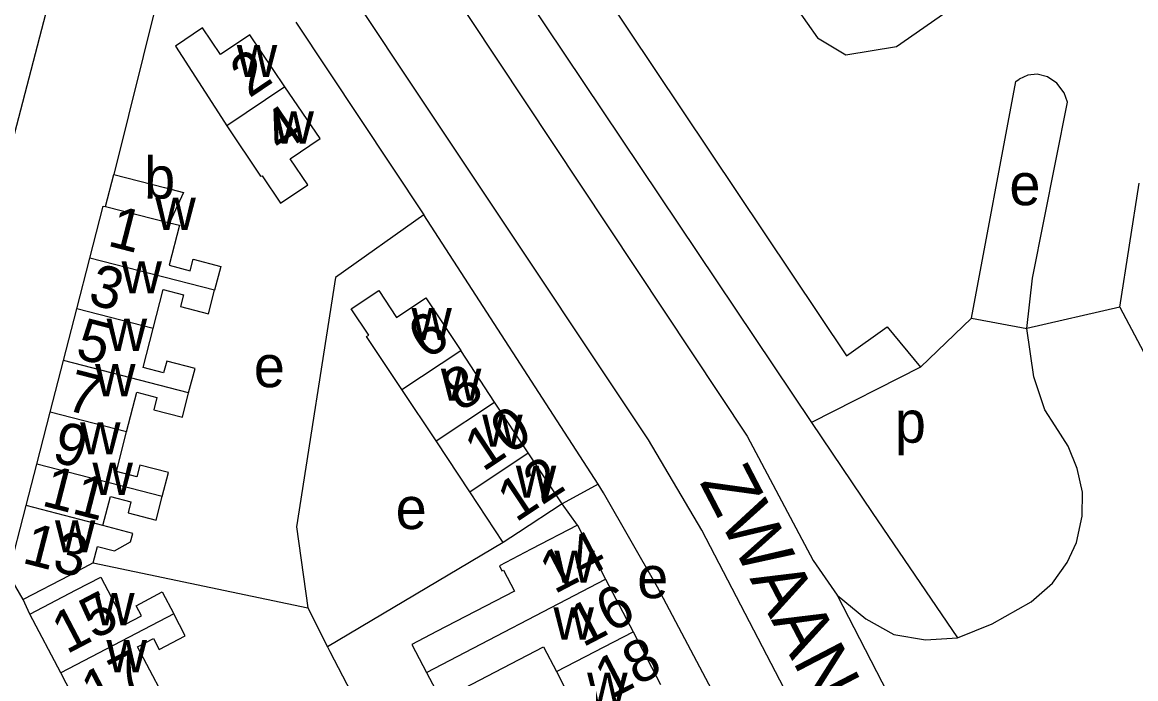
# Model space of a CAD drawing. Extents: x 158356 to 159894, y 383831 to 385260.
# Drawn here: x 159379.2 to 159485.7, y 384387 to 384449.8 of the extents above; entities that cross this region are included whole.
import ezdxf

# ---------------------------------------------------------------- set-up
doc = ezdxf.new("R2010")
doc.units = 0
for name, color, linetype in [('BLT_Basislijn', 7, 'Continuous'), ('BLT_Bebouwing', 7, 'Continuous'), ('BLT_Centroide', 7, 'Continuous'), ('BLT_Huisnummer', 7, 'Continuous'), ('BLT_Huisnummer_ tussenligend', 7, 'Continuous'), ('BLT_Onderverdeling_panden', 7, 'Continuous'), ('BLT_Straatnaam', 7, 'Continuous'), ('BLT_Vlakafsluiter', 7, 'Continuous')]:
    doc.layers.add(name, color=color, linetype=linetype)

msp = doc.modelspace()

# ---------------------------------------------------------------- linework, layer by layer
at = {"layer": 'BLT_Basislijn'}
for p, q in [((159395.52, 384499.75), (159454.74, 384411.48)), ((159382.91, 384456.26), (159376.56, 384431.88)), ((159392.88, 384454.89), (159387.97, 384435.21)), ((159405.38, 384449.78), (159417.63, 384431.34)), ((159484.22, 384422.53), (159486.07, 384434.39)), ((159434.31, 384405.59), (159417.63, 384431.34)), ((159484.22, 384422.53), (159475.33, 384420.48)), ((159484.22, 384422.53), (159487.89, 384415.61)), ((159465.15, 384416.79), (159470.04, 384421.47)), ((159470.04, 384421.47), (159475.33, 384420.48)), ((159465.15, 384416.79), (159454.74, 384411.48)), ((159434.31, 384405.59), (159430.86, 384403.7)), ((159432.34, 384401.66), (159430.86, 384403.7)), ((159425.24, 384399.99), (159408.42, 384390.03)), ((159386, 384398.05), (159406.55, 384393.75)), ((159379.95, 384393.16), (159379.31, 384394.55)), ((159406.55, 384393.75), (159408.42, 384390.03))]:
    msp.add_line(p, q, dxfattribs=at)
for points in [[(159476.29, 384336.47), (159467.84, 384354.16), (159459.96, 384370.94), (159444.22, 384401.18), (159439.12, 384409.82), (159405.78, 384459.91), (159379.56, 384494.51), (159361.43, 384512.52)], [(159409.74, 384500), (159414.36, 384492.83), (159433.65, 384463.85), (159429.26, 384460.91), (159458.09, 384417.86), (159461.96, 384420.65), (159465.15, 384416.79)], [(159408.73, 384470.2), (159448.57, 384410.17), (159454.89, 384398.29), (159457.18, 384394.95)], [(159470.04, 384421.47), (159474.28, 384444.11), (159474.61, 384444.32)], [(159475.33, 384420.48), (159475.87, 384425.29), (159479.21, 384442.12), (159478.91, 384443.02), (159478.21, 384443.94), (159477.3, 384444.56), (159476.32, 384444.82), (159475.42, 384444.72), (159474.61, 384444.32)], [(159417.63, 384431.34), (159409.17, 384425.35), (159405.46, 384401.49), (159406.55, 384393.75)], [(159475.73, 384394.32), (159477.8, 384396.12), (159479.2, 384398.08), (159480.08, 384400), (159480.61, 384402.52), (159480.64, 384404.83), (159480.16, 384407.09), (159479.29, 384409.23), (159478.05, 384411.18), (159477.05, 384412.71), (159476.01, 384415.84), (159475.33, 384420.48)], [(159454.74, 384411.48), (159460.52, 384402.86), (159468.69, 384390.89)], [(159446.66, 384383.13), (159439.98, 384395.74), (159434.84, 384404.77), (159434.31, 384405.59)], [(159457.18, 384394.95), (159459.93, 384392.7), (159462.61, 384391.21), (159465.63, 384390.7), (159468.69, 384390.89)], [(159468.69, 384390.89), (159472.02, 384392.21), (159475.73, 384394.32)], [(159408.42, 384390.03), (159408.65, 384389.59), (159418.33, 384370.96)]]:
    msp.add_lwpolyline(points, dxfattribs=at)
msp.add_lwpolyline([(159474.4, 384472.1), (159450.37, 384455.33), (159455.3, 384448.27), (159458, 384446.65), (159462.86, 384447.46), (159479.92, 384459.35), (159482.93, 384463.41), (159484.23, 384466.53), (159483.33, 384469.59), (159481.27, 384471.44), (159477.91, 384472.2)], close=True, dxfattribs=at)
at = {"layer": 'BLT_Bebouwing'}
for p, q in [((159384.43, 384422.35), (159385.68, 384427.22)), ((159383.16, 384417.4), (159384.43, 384422.35)), ((159424.41, 384413.44), (159421.16, 384418.36)), ((159381.89, 384412.48), (159383.16, 384417.4)), ((159427.63, 384408.57), (159424.41, 384413.44)), ((159380.61, 384407.51), (159381.89, 384412.48)), ((159422.02, 384404.86), (159418.8, 384409.73)), ((159430.86, 384403.7), (159427.63, 384408.57)), ((159379.59, 384403.54), (159380.61, 384407.51)), ((159425.24, 384399.99), (159422.02, 384404.86)), ((159432.34, 384401.66), (159435.02, 384396.51)), ((159435.02, 384396.51), (159437.65, 384391.47)), ((159382.9, 384387.52), (159379.95, 384393.16)), ((159437.65, 384391.47), (159440.27, 384386.42)), ((159385.8, 384381.99), (159382.9, 384387.52))]:
    msp.add_line(p, q, dxfattribs=at)
for points in [[(159404.35, 384443.61), (159401, 384448.58), (159398.18, 384446.68), (159396.47, 384449.23), (159393.87, 384447.48), (159398.26, 384440.66), (159398.79, 384439.86)], [(159398.79, 384439.86), (159402.02, 384435.05), (159402.17, 384435.08), (159403.93, 384432.47), (159406.53, 384434.22), (159404.85, 384436.71), (159407.7, 384438.64), (159404.35, 384443.61)], [(159387.18, 384432.15), (159387.97, 384435.21)], [(159387.97, 384435.21), (159392.81, 384433.97), (159394.64, 384433.49), (159393.29, 384430.6)], [(159385.68, 384427.22), (159386.96, 384432.18), (159387.18, 384432.15)], [(159393.29, 384430.6), (159394.25, 384430.35), (159393.26, 384426.53), (159395.27, 384426.01), (159395.56, 384427.11), (159398.21, 384426.42), (159397.62, 384424.15)], [(159391.73, 384420.47), (159392.69, 384424.2), (159394.63, 384423.7), (159394.34, 384422.57), (159397.04, 384421.88), (159397.62, 384424.15)], [(159415.52, 384414.63), (159412.16, 384419.71), (159412.36, 384419.84), (159410.68, 384422.37), (159413.32, 384424.11), (159415.02, 384421.54), (159417.83, 384423.4), (159421.16, 384418.36)], [(159395.13, 384414.32), (159395.74, 384416.65), (159393.03, 384417.34), (159392.74, 384416.23), (159390.77, 384416.74), (159391.73, 384420.47)], [(159389.2, 384410.59), (159390.18, 384414.38), (159392.1, 384413.88), (159391.8, 384412.69), (159394.53, 384411.99), (159395.13, 384414.32)], [(159418.8, 384409.73), (159415.52, 384414.63)], [(159392.6, 384404.42), (159393.19, 384406.69), (159390.46, 384407.39), (159390.18, 384406.3), (159388.23, 384406.81), (159389.2, 384410.59)], [(159386.93, 384401.63), (159387.64, 384404.39), (159389.6, 384403.89), (159389.33, 384402.83), (159392.02, 384402.14), (159392.6, 384404.42)], [(159430.86, 384403.7), (159426.68, 384400.95), (159425.24, 384399.99)], [(159379.31, 384394.55), (159377.89, 384396.96), (159379.59, 384403.54)], [(159386, 384398.05), (159386.41, 384399.63), (159388.03, 384399.21), (159389.56, 384400.07), (159389.78, 384400.88), (159386.93, 384401.63)], [(159432.34, 384401.66), (159427.9, 384399.35), (159424.87, 384397.76), (159425.11, 384397.3), (159425.25, 384397.37), (159426.3, 384395.35), (159418.86, 384391.48)], [(159386, 384398.05), (159383.74, 384396.86), (159379.31, 384394.55)], [(159379.95, 384393.16), (159384.38, 384395.48), (159386.72, 384396.7), (159389.09, 384392.18), (159390.61, 384392.98), (159390.1, 384393.95), (159392.61, 384395.27), (159393.7, 384393.17)], [(159392.59, 384385.55), (159390.25, 384390.02), (159391.77, 384390.81), (159392.32, 384389.77), (159394.8, 384391.07), (159393.7, 384393.17)], [(159418.86, 384391.48), (159416.5, 384390.25), (159417.9, 384387.57)], [(159417.9, 384387.57), (159419.29, 384384.91), (159425.21, 384388), (159429.08, 384390.02), (159430.32, 384387.65)], [(159430.32, 384387.65), (159431.55, 384385.28), (159427.73, 384383.28), (159421.76, 384380.17), (159423.17, 384377.46)]]:
    msp.add_lwpolyline(points, dxfattribs=at)
at = {"layer": 'BLT_Onderverdeling_panden'}
for p, q in [((159404.35, 384443.61), (159398.79, 384439.86)), ((159387.18, 384432.15), (159393.29, 384430.6)), ((159397.62, 384424.15), (159385.68, 384427.22)), ((159391.73, 384420.47), (159384.43, 384422.35)), ((159415.52, 384414.63), (159421.16, 384418.36)), ((159395.13, 384414.32), (159383.16, 384417.4)), ((159418.8, 384409.73), (159424.41, 384413.44)), ((159389.2, 384410.59), (159381.89, 384412.48)), ((159422.02, 384404.86), (159427.63, 384408.57)), ((159392.6, 384404.42), (159380.61, 384407.51)), ((159417.9, 384387.57), (159435.02, 384396.51)), ((159393.7, 384393.17), (159382.9, 384387.52)), ((159430.32, 384387.65), (159437.65, 384391.47))]:
    msp.add_line(p, q, dxfattribs=at)
msp.add_lwpolyline([(159386.93, 384401.63), (159379.59, 384403.54)], dxfattribs=at)
at = {"layer": 'BLT_Vlakafsluiter'}
msp.add_line((159457.18, 384394.95), (159472.97, 384364.5), dxfattribs=at)

# ---------------------------------------------------------------- texts
at = {"layer": 'BLT_Centroide'}
for s, p in [('w', (159399.74, 384444.53)), ('w', (159403.25, 384438.17)), ('b', (159390.87, 384432.91)), ('e', (159473.66, 384432.27)), ('w', (159391.95, 384429.91)), ('w', (159388.71, 384423.84)), ('w', (159416.45, 384419.38)), ('w', (159387.29, 384418.34)), ('e', (159401.37, 384414.86)), ('w', (159386.18, 384414)), ('w', (159419.27, 384413.56)), ('w', (159423.22, 384409.16)), ('p', (159462.7, 384409.55)), ('w', (159384.75, 384408.44)), ('w', (159385.93, 384404.56)), ('w', (159426.44, 384404.28)), ('e', (159414.94, 384401.29)), ('w', (159382.34, 384399.06)), ('w', (159430.12, 384396.16)), ('e', (159438.05, 384394.68)), ('w', (159386.09, 384392.09)), ('w', (159430.04, 384390.72)), ('w', (159387.27, 384387.59)), ('w', (159433.26, 384384.47))]:
    msp.add_text(s, height=4, dxfattribs=at).set_placement(p)
at = {"layer": 'BLT_Huisnummer'}
for s, rotation, p in [('2', 33.9839, (159400.92, 384442.47)), ('4', 33.999, (159403.98, 384437.14)), ('1', 345.5492, (159387.25, 384428.43)), ('6', 33.4845, (159417.88, 384417.42)), ('5', 345.5492, (159384.18, 384417.68)), ('9', 345.5492, (159381.93, 384407.8)), ('12', 33.4845, (159426.43, 384401.87)), ('13', 345.5492, (159379.08, 384398.09)), ('14', 27.5165, (159430.12, 384395.02)), ('15', 27.6378, (159383.45, 384389.28))]:
    msp.add_text(s, height=4, rotation=rotation, dxfattribs=at).set_placement(p)
at = {"layer": 'BLT_Huisnummer_ tussenligend'}
for s, rotation, p in [('3', 345.5492, (159385.39, 384422.87)), ('7', 345.5492, (159383.22, 384412.73)), ('8', 33.4845, (159421.13, 384412.41)), ('10', 33.4845, (159423.29, 384406.71)), ('11', 345.5492, (159380.95, 384403.57)), ('16', 27.5165, (159432.84, 384389.94)), ('18', 27.5165, (159435.39, 384384.89)), ('17', 27.6378, (159386.27, 384383.61))]:
    msp.add_text(s, height=4, rotation=rotation, dxfattribs=at).set_placement(p)
at = {"layer": 'BLT_Straatnaam'}
msp.add_text('ZWAANSTRAAT', height=5, rotation=297.4949, dxfattribs=at).set_placement((159443.97, 384405.78))

doc.saveas('drawing.dxf')
